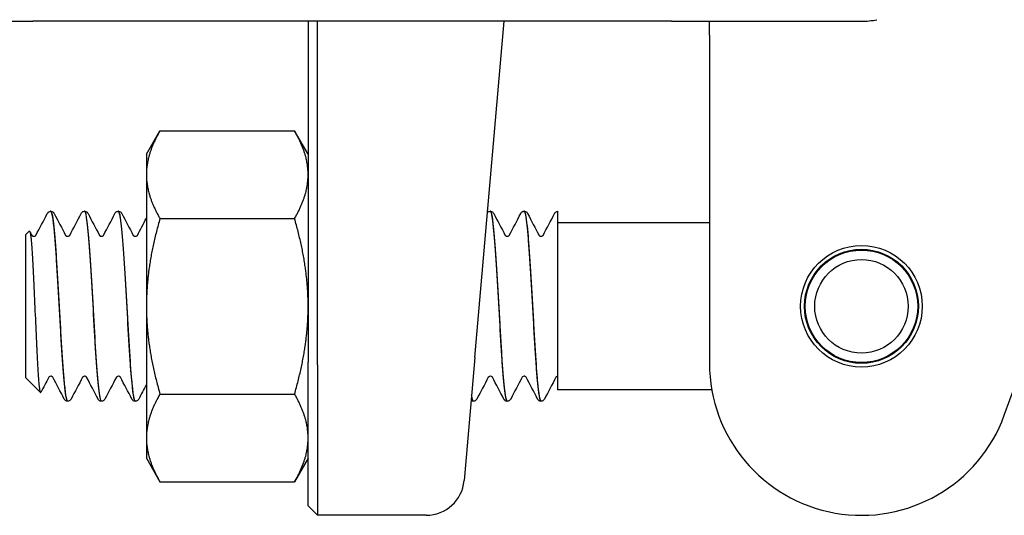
# Model space of a CAD drawing. Header units: inches. Extents: x 18 to 846, y -44 to 561.
# Tile 260 of 642: x 323.17 to 324.789, y 174.68 to 175.495. Entities that reach past the tile are written whole.
import ezdxf

# ---------------------------------------------------------------- set-up
doc = ezdxf.new("R2010")
doc.units = ezdxf.units.IN
doc.header["$LTSCALE"] = 24
doc.header["$MEASUREMENT"] = 0
doc.layers.add('Visible (ANSI)', color=7, linetype='Continuous', lineweight=30)

msp = doc.modelspace()

# ---------------------------------------------------------------- linework, layer by layer
at = {"layer": 'Visible (ANSI)'}
for p, q in [((322.87939, 175.49203), (323.19189, 175.49203)), ((324.24189, 175.49203), (323.19189, 175.49203)), ((323.64439, 175.49203), (323.64439, 174.93141)), ((323.66001, 174.92703), (323.66001, 175.49203)), ((323.91867, 174.93909), (323.96705, 175.49203)), ((324.24189, 175.49203), (324.55439, 175.49203)), ((324.30439, 175.4689), (324.30439, 175.49203)), ((324.30439, 175.4689), (324.30439, 175.27638)), ((323.37839, 175.27328), (323.40072, 175.31196)), ((323.40072, 175.31196), (323.62206, 175.31196)), ((323.64439, 175.27328), (323.62206, 175.31196)), ((323.37839, 175.27328), (323.37839, 175.23979)), ((324.30439, 175.27638), (324.30439, 174.92953)), ((323.37839, 175.23979), (323.37839, 175.02328)), ((323.22141, 175.17953), (323.22083, 175.17953)), ((323.27702, 175.17953), (323.27644, 175.17953)), ((323.33263, 175.17953), (323.33205, 175.17953)), ((323.94436, 175.17953), (323.94377, 175.17953)), ((323.99997, 175.17953), (323.99938, 175.17953)), ((324.05439, 175.17947), (324.05439, 175.1631)), ((323.40072, 175.16762), (323.62206, 175.16762)), ((324.05439, 175.1631), (324.05439, 175.0517)), ((324.30439, 175.16078), (324.05439, 175.16078)), ((323.17939, 175.14056), (323.18571, 175.14688)), ((323.17939, 175.14056), (323.17939, 174.90601)), ((324.78931, 174.84403), (324.88439, 175.10525)), ((324.05439, 175.0517), (324.05439, 174.88578)), ((323.37839, 175.02328), (323.37839, 174.80678)), ((323.91867, 174.93909), (323.90095, 174.73659)), ((323.64439, 174.69516), (323.64439, 174.93141)), ((323.66001, 174.92703), (323.66001, 174.67953)), ((323.17939, 174.90601), (323.20399, 174.88141)), ((324.30825, 174.88578), (324.05439, 174.88578)), ((323.40072, 174.87895), (323.62206, 174.87895)), ((323.24922, 174.86703), (323.24863, 174.86703)), ((323.30483, 174.86703), (323.30425, 174.86703)), ((323.36044, 174.86703), (323.35986, 174.86703)), ((323.91655, 174.86703), (323.91597, 174.86703)), ((323.97216, 174.86703), (323.97158, 174.86703)), ((324.02777, 174.86703), (324.02719, 174.86703)), ((323.37839, 174.80678), (323.37839, 174.77328)), ((323.37839, 174.77328), (323.40072, 174.73461)), ((323.64439, 174.77328), (323.62206, 174.73461)), ((323.40072, 174.73461), (323.62206, 174.73461)), ((323.64439, 174.69516), (323.66001, 174.67953)), ((323.83869, 174.67953), (323.66001, 174.67953))]:
    msp.add_line(p, q, dxfattribs=at)
for radius in [0.1, 0.09375, 0.0925, 0.07688]:
    msp.add_circle((324.55439, 175.02328), radius, dxfattribs=at)
for centre, radius, start, end in [((324.55439, 175.61703), 0.125, 270, 281.6694), ((324.55439, 174.92953), 0.25, 180, 340), ((323.83869, 174.74203), 0.0625, 270, 355)]:
    msp.add_arc(centre, radius, start, end, dxfattribs=at)
for points in [[(323.40072, 175.31196), (323.37839, 175.27328), (323.37839, 175.23979)], [(323.64439, 175.23979), (323.64439, 175.27328), (323.62206, 175.31196)], [(323.37839, 175.23979), (323.37839, 175.2063), (323.40072, 175.16762)], [(323.62206, 175.16762), (323.64439, 175.2063), (323.64439, 175.23979)], [(323.40072, 175.16762), (323.37839, 175.09027), (323.37839, 175.02328)], [(323.64439, 175.02328), (323.64439, 175.09027), (323.62206, 175.16762)], [(323.37839, 175.02328), (323.37839, 174.9563), (323.40072, 174.87895)], [(323.62206, 174.87895), (323.64439, 174.9563), (323.64439, 175.02328)], [(323.40072, 174.87895), (323.37839, 174.84027), (323.37839, 174.80678)], [(323.64439, 174.80678), (323.64439, 174.84027), (323.62206, 174.87895)], [(323.37839, 174.80678), (323.37839, 174.77328), (323.40072, 174.73461)], [(323.62206, 174.73461), (323.64439, 174.77328), (323.64439, 174.80678)]]:
    msp.add_rational_spline(points, [1, 1.0379548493, 1], degree=2, dxfattribs=at)
for points in [[(323.21556, 175.17594), (323.21551, 175.17584), (323.21545, 175.17574), (323.2154, 175.17563)], [(323.22675, 175.1758), (323.23301, 175.16384), (323.23928, 175.15189), (323.24556, 175.13995)], [(323.25229, 175.13995), (323.25857, 175.15189), (323.26484, 175.16384), (323.2711, 175.1758)], [(323.28236, 175.1758), (323.28863, 175.16384), (323.29489, 175.15189), (323.30117, 175.13995)], [(323.3079, 175.13995), (323.31418, 175.15189), (323.32045, 175.16384), (323.32671, 175.1758)], [(323.33798, 175.1758), (323.34424, 175.16384), (323.3505, 175.15189), (323.35679, 175.13995)], [(323.9497, 175.1758), (323.95596, 175.16384), (323.96223, 175.15189), (323.96851, 175.13995)], [(323.97523, 175.13995), (323.98151, 175.15189), (323.98778, 175.16384), (323.99404, 175.1758)], [(324.00531, 175.1758), (324.01157, 175.16384), (324.01784, 175.15189), (324.02412, 175.13995)], [(324.03084, 175.13995), (324.03712, 175.15189), (324.04339, 175.16384), (324.04965, 175.1758)], [(323.19668, 175.13995), (323.20293, 175.15184), (323.20917, 175.16373), (323.2154, 175.17563)], [(323.36351, 175.13995), (323.36848, 175.14939), (323.37343, 175.15884), (323.37839, 175.16829)], [(323.1865, 175.14652), (323.18765, 175.14433), (323.1888, 175.14214), (323.18995, 175.13995)], [(323.21776, 174.90662), (323.21339, 174.89832), (323.20904, 174.89002), (323.20468, 174.88172)], [(323.24329, 174.87077), (323.23703, 174.88272), (323.23076, 174.89467), (323.22448, 174.90662)], [(323.27337, 174.90662), (323.26709, 174.89467), (323.26082, 174.88272), (323.25456, 174.87077)], [(323.2989, 174.87077), (323.29264, 174.88272), (323.28637, 174.89467), (323.28009, 174.90662)], [(323.32898, 174.90662), (323.3227, 174.89467), (323.31643, 174.88272), (323.31017, 174.87077)], [(323.35451, 174.87077), (323.34825, 174.88272), (323.34199, 174.89467), (323.3357, 174.90662)], [(323.9407, 174.90662), (323.93442, 174.89467), (323.92815, 174.88272), (323.92189, 174.87077)], [(323.96624, 174.87077), (323.95997, 174.88272), (323.95371, 174.89467), (323.94743, 174.90662)], [(323.99631, 174.90662), (323.99003, 174.89467), (323.98376, 174.88272), (323.9775, 174.87077)], [(324.02185, 174.87077), (324.01559, 174.88272), (324.00932, 174.89467), (324.00304, 174.90662)], [(324.05192, 174.90662), (324.04564, 174.89467), (324.03938, 174.88272), (324.03311, 174.87077)], [(323.37839, 174.89481), (323.37418, 174.8868), (323.36998, 174.87879), (323.36578, 174.87077)], [(323.91309, 174.87539), (323.91405, 174.87008), (323.91501, 174.86738), (323.91597, 174.86735)], [(323.91657, 174.86729), (323.91548, 174.86734), (323.91438, 174.87089), (323.91329, 174.87774)]]:
    msp.add_open_spline(points, degree=3, dxfattribs=at)
for points, knots in [([(323.21662, 175.17747), (323.21654, 175.17737), (323.21645, 175.17728), (323.21613, 175.17687), (323.21587, 175.1765), (323.21556, 175.17594)], [-0.025931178, -0.025931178, -0.025931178, -0.025931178, -0.019551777, -0.019551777, 0, 0, 0, 0]), ([(323.21662, 175.17747), (323.217, 175.17789), (323.2175, 175.17835), (323.21889, 175.17916), (323.21982, 175.17948), (323.2208, 175.17953)], [0, 0, 0, 0, 0.013250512, 0.013250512, 0.027054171, 0.027054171, 0.027054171, 0.027054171]), ([(323.2208, 175.17931), (323.22281, 175.1792), (323.22481, 175.16726), (323.22682, 175.14508), (323.22964, 175.11392), (323.23246, 175.06338), (323.23527, 175.01374), (323.23809, 174.96411), (323.24091, 174.91669), (323.24372, 174.89049), (323.24536, 174.87525), (323.247, 174.86743), (323.24863, 174.86735)], [4.7095281, 4.7095281, 4.7095281, 4.7095281, 5.3893637, 5.3893637, 5.3893637, 6.3443154, 6.3443154, 6.3443154, 7.2990044, 7.2990044, 7.2990044, 7.8539816, 7.8539816, 7.8539816, 7.8539816]), ([(323.24924, 174.86724), (323.24715, 174.86738), (323.24506, 174.88039), (323.24298, 174.90429), (323.24016, 174.93648), (323.23735, 174.98754), (323.23453, 175.03702), (323.2317, 175.08694), (323.22886, 175.13392), (323.22602, 175.15884), (323.22448, 175.17232), (323.22295, 175.17926), (323.22141, 175.17933)], [-14.1400278, -14.1400278, -14.1400278, -14.1400278, -13.4320997, -13.4320997, -13.4320997, -12.4783682, -12.4783682, -12.4783682, -11.5160648, -11.5160648, -11.5160648, -10.9955743, -10.9955743, -10.9955743, -10.9955743]), ([(323.22144, 175.17953), (323.22257, 175.17948), (323.22363, 175.17905), (323.2251, 175.17807), (323.22559, 175.17754), (323.22629, 175.17662), (323.22654, 175.1762), (323.22675, 175.1758)], [0, 0, 0, 0, 0.015967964, 0.015967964, 0.031253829, 0.031253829, 0.045415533, 0.045415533, 0.045415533, 0.045415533]), ([(323.2711, 175.1758), (323.27143, 175.17643), (323.27183, 175.1771), (323.27297, 175.17821), (323.27347, 175.1786), (323.27476, 175.17925), (323.27557, 175.17949), (323.27641, 175.17953)], [0, 0, 0, 0, 0.022095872, 0.022095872, 0.033561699, 0.033561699, 0.045438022, 0.045438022, 0.045438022, 0.045438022]), ([(323.27641, 175.17947), (323.27678, 175.17952), (323.27714, 175.17918), (323.2775, 175.17842), (323.28031, 175.17249), (323.28312, 175.14152), (323.28594, 175.09789), (323.28875, 175.05427), (323.29156, 174.99915), (323.29437, 174.95456), (323.29718, 174.90999), (323.3, 174.87712), (323.30281, 174.86909), (323.30329, 174.86772), (323.30377, 174.86708), (323.30425, 174.86714)], [10.9927134, 10.9927134, 10.9927134, 10.9927134, 11.1151899, 11.1151899, 11.1151899, 12.0686082, 12.0686082, 12.0686082, 13.0217811, 13.0217811, 13.0217811, 13.9747115, 13.9747115, 13.9747115, 14.1371669, 14.1371669, 14.1371669, 14.1371669]), ([(323.30485, 174.86728), (323.30396, 174.86715), (323.30307, 174.86933), (323.30218, 174.87395), (323.29938, 174.88851), (323.29658, 174.92692), (323.29377, 174.97388), (323.29097, 175.02077), (323.28817, 175.07498), (323.28537, 175.11499), (323.28259, 175.15478), (323.27981, 175.17947), (323.27702, 175.17953)], [-20.4232131, -20.4232131, -20.4232131, -20.4232131, -20.1217618, -20.1217618, -20.1217618, -19.1712317, -19.1712317, -19.1712317, -18.2223022, -18.2223022, -18.2223022, -17.2787596, -17.2787596, -17.2787596, -17.2787596]), ([(323.27705, 175.17953), (323.27818, 175.17948), (323.27924, 175.17905), (323.28071, 175.17807), (323.2812, 175.17754), (323.28191, 175.17662), (323.28215, 175.1762), (323.28236, 175.1758)], [0, 0, 0, 0, 0.015967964, 0.015967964, 0.031253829, 0.031253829, 0.045415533, 0.045415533, 0.045415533, 0.045415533]), ([(323.32671, 175.1758), (323.32704, 175.17643), (323.32744, 175.1771), (323.32858, 175.17821), (323.32908, 175.1786), (323.33037, 175.17925), (323.33118, 175.17949), (323.33203, 175.17953)], [0, 0, 0, 0, 0.022095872, 0.022095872, 0.033561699, 0.033561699, 0.045438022, 0.045438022, 0.045438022, 0.045438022]), ([(323.33203, 175.17921), (323.33352, 175.17925), (323.33502, 175.17282), (323.33652, 175.16001), (323.33933, 175.13601), (323.34214, 175.09027), (323.34495, 175.04102), (323.34775, 174.99178), (323.35056, 174.94032), (323.35337, 174.90716), (323.35553, 174.88162), (323.35769, 174.86745), (323.35986, 174.86719)], [17.2758987, 17.2758987, 17.2758987, 17.2758987, 17.7840647, 17.7840647, 17.7840647, 18.7358252, 18.7358252, 18.7358252, 19.6873602, 19.6873602, 19.6873602, 20.4203522, 20.4203522, 20.4203522, 20.4203522]), ([(323.36046, 174.86709), (323.35799, 174.86719), (323.35552, 174.88605), (323.35305, 174.91837), (323.35021, 174.95558), (323.34736, 175.00968), (323.34452, 175.05859), (323.34168, 175.10736), (323.33885, 175.14965), (323.33601, 175.1683), (323.33488, 175.1757), (323.33376, 175.17929), (323.33263, 175.17922)], [-26.7063984, -26.7063984, -26.7063984, -26.7063984, -25.8688703, -25.8688703, -25.8688703, -24.9048316, -24.9048316, -24.9048316, -23.9435311, -23.9435311, -23.9435311, -23.5619449, -23.5619449, -23.5619449, -23.5619449]), ([(323.33266, 175.17953), (323.33379, 175.17948), (323.33486, 175.17905), (323.33633, 175.17807), (323.33681, 175.17754), (323.33752, 175.17662), (323.33776, 175.1762), (323.33798, 175.1758)], [0, 0, 0, 0, 0.015967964, 0.015967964, 0.031253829, 0.031253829, 0.045415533, 0.045415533, 0.045415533, 0.045415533]), ([(323.93952, 175.17742), (323.93964, 175.17756), (323.93977, 175.17769), (323.9403, 175.17821), (323.9408, 175.1786), (323.94209, 175.17925), (323.9429, 175.17949), (323.94375, 175.17953)], [0.017920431, 0.017920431, 0.017920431, 0.017920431, 0.022095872, 0.022095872, 0.033561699, 0.033561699, 0.045438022, 0.045438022, 0.045438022, 0.045438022]), ([(323.94375, 175.17942), (323.94424, 175.17951), (323.94474, 175.17885), (323.94523, 175.17742), (323.94805, 175.16927), (323.95087, 175.13609), (323.95369, 175.09123), (323.95651, 175.04647), (323.95932, 174.99128), (323.96214, 174.94777), (323.96495, 174.90435), (323.96776, 174.8737), (323.97057, 174.86805), (323.97091, 174.86737), (323.97124, 174.86706), (323.97158, 174.86709)], [86.3909371, 86.3909371, 86.3909371, 86.3909371, 86.558303, 86.558303, 86.558303, 87.5147256, 87.5147256, 87.5147256, 88.4689986, 88.4689986, 88.4689986, 89.4213086, 89.4213086, 89.4213086, 89.5353906, 89.5353906, 89.5353906, 89.5353906]), ([(323.97219, 174.86723), (323.97144, 174.86711), (323.97069, 174.86864), (323.96995, 174.8719), (323.96714, 174.88419), (323.96432, 174.92079), (323.96151, 174.96709), (323.9587, 175.01338), (323.95589, 175.06814), (323.95308, 175.10951), (323.95027, 175.15087), (323.94747, 175.17776), (323.94466, 175.17944), (323.94456, 175.1795), (323.94446, 175.17953), (323.94436, 175.17953)], [-95.8214368, -95.8214368, -95.8214368, -95.8214368, -95.568359, -95.568359, -95.568359, -94.6156683, -94.6156683, -94.6156683, -93.6632144, -93.6632144, -93.6632144, -92.7109946, -92.7109946, -92.7109946, -92.6769833, -92.6769833, -92.6769833, -92.6769833]), ([(323.94438, 175.17953), (323.94551, 175.17948), (323.94658, 175.17905), (323.94805, 175.17807), (323.94853, 175.17754), (323.94924, 175.17662), (323.94949, 175.1762), (323.9497, 175.1758)], [0, 0, 0, 0, 0.015967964, 0.015967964, 0.031253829, 0.031253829, 0.045415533, 0.045415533, 0.045415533, 0.045415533]), ([(323.99404, 175.1758), (323.99437, 175.17643), (323.99477, 175.1771), (323.99591, 175.17821), (323.99641, 175.1786), (323.9977, 175.17925), (323.99852, 175.17949), (323.99936, 175.17953)], [0, 0, 0, 0, 0.022095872, 0.022095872, 0.033561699, 0.033561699, 0.045438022, 0.045438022, 0.045438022, 0.045438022]), ([(323.99936, 175.17922), (324.00104, 175.17921), (324.00272, 175.17105), (324.0044, 175.15515), (324.00721, 175.1285), (324.01002, 175.0808), (324.01284, 175.03118), (324.01564, 174.98174), (324.01845, 174.93168), (324.02125, 174.9009), (324.02323, 174.87918), (324.02521, 174.86749), (324.02719, 174.86728)], [92.6741224, 92.6741224, 92.6741224, 92.6741224, 93.2431504, 93.2431504, 93.2431504, 94.1972517, 94.1972517, 94.1972517, 95.1476373, 95.1476373, 95.1476373, 95.8185759, 95.8185759, 95.8185759, 95.8185759]), ([(324.0278, 174.86711), (324.02539, 174.86725), (324.02299, 174.88498), (324.02058, 174.91579), (324.01777, 174.95186), (324.01495, 175.00489), (324.01214, 175.05364), (324.00932, 175.10237), (324.00651, 175.14554), (324.0037, 175.16587), (324.00245, 175.17484), (324.00121, 175.17926), (323.99997, 175.17921)], [-102.1046221, -102.1046221, -102.1046221, -102.1046221, -101.2896371, -101.2896371, -101.2896371, -100.3354652, -100.3354652, -100.3354652, -99.3815473, -99.3815473, -99.3815473, -98.9601686, -98.9601686, -98.9601686, -98.9601686]), ([(323.99999, 175.17953), (324.00113, 175.17948), (324.00219, 175.17905), (324.00366, 175.17807), (324.00414, 175.17754), (324.00485, 175.17662), (324.0051, 175.1762), (324.00531, 175.1758)], [0, 0, 0, 0, 0.015967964, 0.015967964, 0.031253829, 0.031253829, 0.045415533, 0.045415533, 0.045415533, 0.045415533]), ([(324.04965, 175.1758), (324.04996, 175.1764), (324.05034, 175.17703), (324.05136, 175.17806), (324.05179, 175.17843), (324.05291, 175.17908), (324.05362, 175.17936), (324.05439, 175.17947)], [0, 0, 0, 0, 0.020860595, 0.020860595, 0.031618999, 0.031618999, 0.042693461, 0.042693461, 0.042693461, 0.042693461]), ([(323.18571, 175.14688), (323.18585, 175.14701), (323.18598, 175.14705), (323.18689, 175.14658), (323.18764, 175.14298), (323.18915, 175.12974), (323.1899, 175.12014), (323.19141, 175.09604), (323.19216, 175.08169), (323.19368, 175.05002), (323.19443, 175.03296), (323.19594, 174.9983), (323.19669, 174.98105), (323.19821, 174.94862), (323.19896, 174.9338), (323.20047, 174.90864), (323.20122, 174.89862), (323.20274, 174.88481), (323.20349, 174.88127), (323.20439, 174.88129), (323.20454, 174.88143), (323.20468, 174.88172)], [-1.8174748, -1.8174748, -1.8174748, -1.8174748, -1.7949096, -1.7949096, -1.6700584, -1.6700584, -1.5430016, -1.5430016, -1.41374, -1.41374, -1.2822742, -1.2822742, -1.1486049, -1.1486049, -1.0127327, -1.0127327, -0.8746582, -0.8746582, -0.7343822, -0.7343822, -0.7065085, -0.7065085, -0.7065085, -0.7065085]), ([(323.18994, 175.13997), (323.18994, 175.13997), (323.19001, 175.13981), (323.19057, 175.13928), (323.19091, 175.13901), (323.19192, 175.13853), (323.19261, 175.13835), (323.19331, 175.13835)], [0.003893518, 0.003893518, 0.003893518, 0.003893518, 0.02135506, 0.02135506, 0.032660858, 0.032660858, 0.044379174, 0.044379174, 0.044379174, 0.044379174]), ([(323.19331, 175.13835), (323.19439, 175.13835), (323.19538, 175.13879), (323.19634, 175.1395), (323.19653, 175.13975), (323.19667, 175.13994), (323.19669, 175.13997), (323.19669, 175.13997)], [0, 0, 0, 0, 0.017919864, 0.017919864, 0.032518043, 0.032518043, 0.040461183, 0.040461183, 0.040461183, 0.040461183]), ([(323.24555, 175.13997), (323.24555, 175.13997), (323.24562, 175.13981), (323.24618, 175.13928), (323.24652, 175.13901), (323.24753, 175.13853), (323.24822, 175.13835), (323.24893, 175.13835)], [0.003893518, 0.003893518, 0.003893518, 0.003893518, 0.02135506, 0.02135506, 0.032660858, 0.032660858, 0.044379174, 0.044379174, 0.044379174, 0.044379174]), ([(323.24893, 175.13835), (323.25, 175.13835), (323.25099, 175.13879), (323.25195, 175.1395), (323.25215, 175.13975), (323.25228, 175.13994), (323.2523, 175.13997), (323.2523, 175.13997)], [0, 0, 0, 0, 0.017919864, 0.017919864, 0.032518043, 0.032518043, 0.040461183, 0.040461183, 0.040461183, 0.040461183]), ([(323.30116, 175.13997), (323.30116, 175.13997), (323.30124, 175.13981), (323.30179, 175.13928), (323.30213, 175.13901), (323.30314, 175.13853), (323.30383, 175.13835), (323.30454, 175.13835)], [0.003893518, 0.003893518, 0.003893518, 0.003893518, 0.02135506, 0.02135506, 0.032660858, 0.032660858, 0.044379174, 0.044379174, 0.044379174, 0.044379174]), ([(323.30454, 175.13835), (323.30561, 175.13835), (323.30661, 175.13879), (323.30756, 175.1395), (323.30776, 175.13975), (323.30789, 175.13994), (323.30791, 175.13997), (323.30791, 175.13997)], [0, 0, 0, 0, 0.017919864, 0.017919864, 0.032518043, 0.032518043, 0.040461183, 0.040461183, 0.040461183, 0.040461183]), ([(323.35677, 175.13997), (323.35677, 175.13997), (323.35685, 175.13981), (323.3574, 175.13928), (323.35774, 175.13901), (323.35875, 175.13853), (323.35945, 175.13835), (323.36015, 175.13835)], [0.003893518, 0.003893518, 0.003893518, 0.003893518, 0.02135506, 0.02135506, 0.032660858, 0.032660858, 0.044379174, 0.044379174, 0.044379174, 0.044379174]), ([(323.36015, 175.13835), (323.36122, 175.13835), (323.36222, 175.13879), (323.36318, 175.1395), (323.36337, 175.13975), (323.3635, 175.13994), (323.36352, 175.13997), (323.36352, 175.13997)], [0, 0, 0, 0, 0.017919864, 0.017919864, 0.032518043, 0.032518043, 0.040461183, 0.040461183, 0.040461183, 0.040461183]), ([(323.9685, 175.13997), (323.9685, 175.13997), (323.96857, 175.13981), (323.96912, 175.13928), (323.96946, 175.13901), (323.97048, 175.13853), (323.97117, 175.13835), (323.97187, 175.13835)], [0.003893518, 0.003893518, 0.003893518, 0.003893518, 0.02135506, 0.02135506, 0.032660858, 0.032660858, 0.044379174, 0.044379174, 0.044379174, 0.044379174]), ([(323.97187, 175.13835), (323.97294, 175.13835), (323.97394, 175.13879), (323.9749, 175.1395), (323.97509, 175.13975), (323.97523, 175.13994), (323.97524, 175.13997), (323.97524, 175.13997)], [0, 0, 0, 0, 0.017919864, 0.017919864, 0.032518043, 0.032518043, 0.040461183, 0.040461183, 0.040461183, 0.040461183]), ([(324.02411, 175.13997), (324.02411, 175.13997), (324.02418, 175.13981), (324.02473, 175.13928), (324.02507, 175.13901), (324.02609, 175.13853), (324.02678, 175.13835), (324.02748, 175.13835)], [0.003893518, 0.003893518, 0.003893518, 0.003893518, 0.02135506, 0.02135506, 0.032660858, 0.032660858, 0.044379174, 0.044379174, 0.044379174, 0.044379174]), ([(324.02748, 175.13835), (324.02855, 175.13835), (324.02955, 175.13879), (324.03051, 175.1395), (324.0307, 175.13975), (324.03084, 175.13994), (324.03085, 175.13997), (324.03085, 175.13997)], [0, 0, 0, 0, 0.017919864, 0.017919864, 0.032518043, 0.032518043, 0.040461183, 0.040461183, 0.040461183, 0.040461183]), ([(323.22112, 174.90822), (323.22005, 174.90822), (323.21905, 174.90777), (323.21809, 174.90707), (323.2179, 174.90681), (323.21776, 174.90663), (323.21775, 174.9066), (323.21775, 174.9066)], [0, 0, 0, 0, 0.017919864, 0.017919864, 0.032518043, 0.032518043, 0.040461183, 0.040461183, 0.040461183, 0.040461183]), ([(323.22449, 174.9066), (323.22449, 174.9066), (323.22442, 174.90676), (323.22387, 174.90729), (323.22353, 174.90756), (323.22251, 174.90804), (323.22182, 174.90822), (323.22112, 174.90822)], [0.003893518, 0.003893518, 0.003893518, 0.003893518, 0.02135506, 0.02135506, 0.032660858, 0.032660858, 0.044379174, 0.044379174, 0.044379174, 0.044379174]), ([(323.27673, 174.90822), (323.27566, 174.90822), (323.27466, 174.90777), (323.2737, 174.90707), (323.27351, 174.90681), (323.27337, 174.90663), (323.27336, 174.9066), (323.27336, 174.9066)], [0, 0, 0, 0, 0.017919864, 0.017919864, 0.032518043, 0.032518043, 0.040461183, 0.040461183, 0.040461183, 0.040461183]), ([(323.2801, 174.9066), (323.2801, 174.9066), (323.28003, 174.90676), (323.27948, 174.90729), (323.27914, 174.90756), (323.27812, 174.90804), (323.27743, 174.90822), (323.27673, 174.90822)], [0.003893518, 0.003893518, 0.003893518, 0.003893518, 0.02135506, 0.02135506, 0.032660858, 0.032660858, 0.044379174, 0.044379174, 0.044379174, 0.044379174]), ([(323.33234, 174.90822), (323.33127, 174.90822), (323.33027, 174.90777), (323.32931, 174.90707), (323.32912, 174.90681), (323.32899, 174.90663), (323.32897, 174.9066), (323.32897, 174.9066)], [0, 0, 0, 0, 0.017919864, 0.017919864, 0.032518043, 0.032518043, 0.040461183, 0.040461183, 0.040461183, 0.040461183]), ([(323.33572, 174.9066), (323.33572, 174.9066), (323.33564, 174.90676), (323.33509, 174.90729), (323.33475, 174.90756), (323.33374, 174.90804), (323.33304, 174.90822), (323.33234, 174.90822)], [0.003893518, 0.003893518, 0.003893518, 0.003893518, 0.02135506, 0.02135506, 0.032660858, 0.032660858, 0.044379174, 0.044379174, 0.044379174, 0.044379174]), ([(323.94406, 174.90822), (323.94299, 174.90822), (323.94199, 174.90777), (323.94104, 174.90707), (323.94084, 174.90681), (323.94071, 174.90663), (323.94069, 174.9066), (323.94069, 174.9066)], [0, 0, 0, 0, 0.017919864, 0.017919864, 0.032518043, 0.032518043, 0.040461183, 0.040461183, 0.040461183, 0.040461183]), ([(323.94744, 174.9066), (323.94744, 174.9066), (323.94736, 174.90676), (323.94681, 174.90729), (323.94647, 174.90756), (323.94546, 174.90804), (323.94477, 174.90822), (323.94406, 174.90822)], [0.003893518, 0.003893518, 0.003893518, 0.003893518, 0.02135506, 0.02135506, 0.032660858, 0.032660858, 0.044379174, 0.044379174, 0.044379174, 0.044379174]), ([(323.99968, 174.90822), (323.9986, 174.90822), (323.99761, 174.90777), (323.99665, 174.90707), (323.99645, 174.90681), (323.99632, 174.90663), (323.9963, 174.9066), (323.9963, 174.9066)], [0, 0, 0, 0, 0.017919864, 0.017919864, 0.032518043, 0.032518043, 0.040461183, 0.040461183, 0.040461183, 0.040461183]), ([(324.00305, 174.9066), (324.00305, 174.9066), (324.00298, 174.90676), (324.00242, 174.90729), (324.00208, 174.90756), (324.00107, 174.90804), (324.00038, 174.90822), (323.99968, 174.90822)], [0.003893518, 0.003893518, 0.003893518, 0.003893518, 0.02135506, 0.02135506, 0.032660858, 0.032660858, 0.044379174, 0.044379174, 0.044379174, 0.044379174]), ([(324.05439, 174.90813), (324.05341, 174.90793), (324.0527, 174.90743), (324.05204, 174.90681), (324.05194, 174.90664), (324.05191, 174.9066), (324.05191, 174.9066), (324.05191, 174.9066)], [0, 0, 0, 0, 0.017397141, 0.017397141, 0.033013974, 0.033013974, 0.035372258, 0.035372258, 0.035372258, 0.035372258]), ([(323.24861, 174.86703), (323.24747, 174.86709), (323.24641, 174.86752), (323.24494, 174.8685), (323.24446, 174.86903), (323.24375, 174.86995), (323.2435, 174.87036), (323.24329, 174.87077)], [0, 0, 0, 0, 0.015967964, 0.015967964, 0.031253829, 0.031253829, 0.045415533, 0.045415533, 0.045415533, 0.045415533]), ([(323.25456, 174.87077), (323.25423, 174.87014), (323.25383, 174.86946), (323.25269, 174.86836), (323.25219, 174.86797), (323.2509, 174.86732), (323.25009, 174.86708), (323.24924, 174.86703)], [0, 0, 0, 0, 0.022095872, 0.022095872, 0.033561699, 0.033561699, 0.045438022, 0.045438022, 0.045438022, 0.045438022]), ([(323.30422, 174.86703), (323.30309, 174.86709), (323.30202, 174.86752), (323.30055, 174.8685), (323.30007, 174.86903), (323.29936, 174.86995), (323.29911, 174.87036), (323.2989, 174.87077)], [0, 0, 0, 0, 0.015967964, 0.015967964, 0.031253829, 0.031253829, 0.045415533, 0.045415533, 0.045415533, 0.045415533]), ([(323.31017, 174.87077), (323.30984, 174.87014), (323.30944, 174.86946), (323.3083, 174.86836), (323.3078, 174.86797), (323.30651, 174.86732), (323.3057, 174.86708), (323.30485, 174.86703)], [0, 0, 0, 0, 0.022095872, 0.022095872, 0.033561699, 0.033561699, 0.045438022, 0.045438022, 0.045438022, 0.045438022]), ([(323.35983, 174.86703), (323.3587, 174.86709), (323.35763, 174.86752), (323.35616, 174.8685), (323.35568, 174.86903), (323.35497, 174.86995), (323.35473, 174.87036), (323.35451, 174.87077)], [0, 0, 0, 0, 0.015967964, 0.015967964, 0.031253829, 0.031253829, 0.045415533, 0.045415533, 0.045415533, 0.045415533]), ([(323.36578, 174.87077), (323.36545, 174.87014), (323.36505, 174.86946), (323.36391, 174.86836), (323.36341, 174.86797), (323.36212, 174.86732), (323.36131, 174.86708), (323.36046, 174.86703)], [0, 0, 0, 0, 0.022095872, 0.022095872, 0.033561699, 0.033561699, 0.045438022, 0.045438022, 0.045438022, 0.045438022]), ([(323.91594, 174.86703), (323.91481, 174.86709), (323.91374, 174.86752), (323.91281, 174.86814), (323.91264, 174.86827), (323.91249, 174.8684)], [0, 0, 0, 0, 0.015967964, 0.015967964, 0.019879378, 0.019879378, 0.019879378, 0.019879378]), ([(323.92189, 174.87077), (323.92156, 174.87014), (323.92116, 174.86946), (323.92002, 174.86836), (323.91952, 174.86797), (323.91823, 174.86732), (323.91742, 174.86708), (323.91657, 174.86703)], [0, 0, 0, 0, 0.022095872, 0.022095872, 0.033561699, 0.033561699, 0.045438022, 0.045438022, 0.045438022, 0.045438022]), ([(323.97155, 174.86703), (323.97042, 174.86709), (323.96936, 174.86752), (323.96789, 174.8685), (323.9674, 174.86903), (323.9667, 174.86995), (323.96645, 174.87036), (323.96624, 174.87077)], [0, 0, 0, 0, 0.015967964, 0.015967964, 0.031253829, 0.031253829, 0.045415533, 0.045415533, 0.045415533, 0.045415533]), ([(323.9775, 174.87077), (323.97717, 174.87014), (323.97677, 174.86946), (323.97563, 174.86836), (323.97514, 174.86797), (323.97385, 174.86732), (323.97303, 174.86708), (323.97219, 174.86703)], [0, 0, 0, 0, 0.022095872, 0.022095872, 0.033561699, 0.033561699, 0.045438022, 0.045438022, 0.045438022, 0.045438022]), ([(324.02716, 174.86703), (324.02603, 174.86709), (324.02497, 174.86752), (324.0235, 174.8685), (324.02301, 174.86903), (324.02231, 174.86995), (324.02206, 174.87036), (324.02185, 174.87077)], [0, 0, 0, 0, 0.015967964, 0.015967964, 0.031253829, 0.031253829, 0.045415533, 0.045415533, 0.045415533, 0.045415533]), ([(324.03311, 174.87077), (324.03278, 174.87014), (324.03238, 174.86946), (324.03124, 174.86836), (324.03075, 174.86797), (324.02946, 174.86732), (324.02864, 174.86708), (324.0278, 174.86703)], [0, 0, 0, 0, 0.022095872, 0.022095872, 0.033561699, 0.033561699, 0.045438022, 0.045438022, 0.045438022, 0.045438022])]:
    msp.add_open_spline(points, degree=3, knots=knots, dxfattribs=at)

doc.saveas('drawing.dxf')
